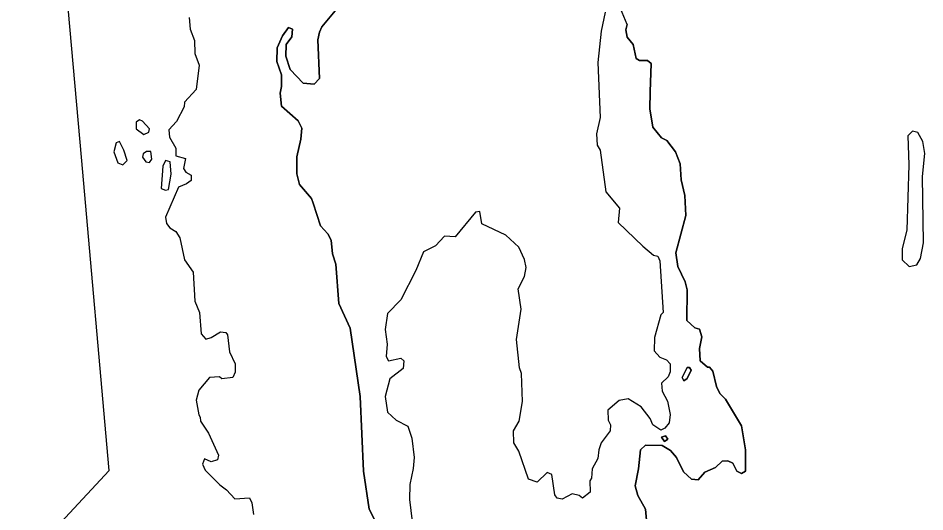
# Model space of a CAD drawing. Extents: x 642515 to 647219, y 6080136 to 6084356.
# Drawn here: x 645147.88 to 645167.03, y 6080968.8 to 6080979.22 of the extents above; entities that cross this region are included whole.
import ezdxf

# ---------------------------------------------------------------- set-up
doc = ezdxf.new("R2010")
doc.units = 0
doc.layers.add('Level 63', color=7, linetype='Continuous')

msp = doc.modelspace()

# ---------------------------------------------------------------- linework, layer by layer
at = {"layer": 'Level 63'}
for points in [[(645149.212, 6080976.289), (645148.626, 6080982.92)], [(645154.57, 6080979.38), (645154.29, 6080979.04), (645154.24, 6080978.93), (645154.21, 6080978.77), (645154.24, 6080977.95), (645154.13, 6080977.83), (645153.9, 6080977.85), (645153.62, 6080978.14), (645153.53, 6080978.42), (645153.54, 6080978.67), (645153.66, 6080978.83), (645153.67, 6080978.99), (645153.59, 6080979.03), (645153.46, 6080978.85), (645153.35, 6080978.6), (645153.34, 6080978.31), (645153.44, 6080978.03), (645153.44, 6080977.78), (645153.41, 6080977.64), (645153.44, 6080977.37), (645153.79, 6080977.06)], [(645155.44, 6080968.57), (645155.29, 6080968.86), (645155.17, 6080969.66), (645155.1, 6080971.24), (645154.89, 6080972.68), (645154.65, 6080973.2), (645154.59, 6080974.03), (645154.52, 6080974.25), (645154.49, 6080974.54), (645154.42, 6080974.67), (645154.26, 6080974.84), (645154.11, 6080975.32), (645154.07, 6080975.42), (645153.82, 6080975.71), (645153.76, 6080975.94), (645153.76, 6080976.3), (645153.85, 6080976.67), (645153.87, 6080976.9), (645153.79, 6080977.06), (645153.44, 6080977.37), (645153.41, 6080977.64), (645153.44, 6080977.78), (645153.44, 6080978.03), (645153.34, 6080978.31), (645153.35, 6080978.6), (645153.46, 6080978.85), (645153.59, 6080979.03), (645153.67, 6080978.99), (645153.66, 6080978.83), (645153.54, 6080978.67), (645153.53, 6080978.42), (645153.62, 6080978.14), (645153.9, 6080977.85), (645154.13, 6080977.83), (645154.24, 6080977.95), (645154.21, 6080978.77), (645154.24, 6080978.93), (645154.29, 6080979.04), (645154.57, 6080979.38)], [(645160.28, 6080979.35), (645160.19, 6080978.95), (645160.12, 6080978.29), (645160.17, 6080977.13), (645160.09, 6080976.78), (645160.11, 6080976.54), (645160.17, 6080976.44), (645160.29, 6080975.56), (645160.58, 6080975.21), (645160.55, 6080974.91), (645161.07, 6080974.41), (645161.3, 6080974.22), (645161.39, 6080974.2), (645161.43, 6080974.1), (645161.5, 6080973.01), (645161.45, 6080972.96), (645161.32, 6080972.48), (645161.31, 6080972.2), (645161.43, 6080972.07), (645161.57, 6080972.01), (645161.65, 6080971.93), (645161.65, 6080971.76), (645161.61, 6080971.65), (645161.47, 6080971.52), (645161.48, 6080971.35), (645161.59, 6080971.14), (645161.65, 6080970.86), (645161.63, 6080970.68), (645161.54, 6080970.57), (645161.45, 6080970.53), (645161.28, 6080970.64), (645161.23, 6080970.77), (645161.04, 6080971.02), (645160.76, 6080971.19), (645160.57, 6080971.15), (645160.33, 6080970.95), (645160.34, 6080970.74), (645160.39, 6080970.64), (645160.38, 6080970.51), (645160.19, 6080970.26), (645160.14, 6080970.11), (645160.12, 6080969.93), (645160, 6080969.71), (645159.99, 6080969.51), (645159.95, 6080969.46), (645159.96, 6080969.22), (645159.8, 6080969.09), (645159.73, 6080969.15), (645159.58, 6080969.18), (645159.37, 6080969.07), (645159.26, 6080969.09), (645159.21, 6080969.16), (645159.15, 6080969.59), (645159.05, 6080969.63), (645158.84, 6080969.43), (645158.66, 6080969.49), (645158.45, 6080970.08), (645158.35, 6080970.26), (645158.34, 6080970.51), (645158.46, 6080970.72), (645158.53, 6080971.13), (645158.51, 6080971.72), (645158.47, 6080971.84), (645158.4, 6080972.44), (645158.5, 6080973.08), (645158.44, 6080973.51), (645158.57, 6080973.77), (645158.61, 6080973.96), (645158.57, 6080974.13), (645158.45, 6080974.39), (645158.18, 6080974.64), (645157.67, 6080974.88), (645157.63, 6080975.14), (645157.54, 6080975.13), (645157.11, 6080974.61), (645156.88, 6080974.62), (645156.69, 6080974.42), (645156.44, 6080974.29), (645156.28, 6080973.9), (645155.96, 6080973.28), (645155.68, 6080972.99), (645155.63, 6080972.65), (645155.67, 6080972.34), (645155.65, 6080972.08), (645155.7, 6080971.99), (645155.96, 6080972.05), (645156.02, 6080971.99), (645156.01, 6080971.83), (645155.73, 6080971.61), (645155.63, 6080971.24), (645155.68, 6080970.91), (645155.86, 6080970.74), (645156.11, 6080970.61), (645156.19, 6080970.36), (645156.24, 6080969.95), (645156.22, 6080969.72), (645156.15, 6080969.38)], [(645160.28, 6080979.35), (645160.19, 6080978.95), (645160.12, 6080978.29), (645160.17, 6080977.13), (645160.09, 6080976.78), (645160.11, 6080976.54), (645160.17, 6080976.44), (645160.29, 6080975.56), (645160.58, 6080975.21), (645160.55, 6080974.91), (645161.07, 6080974.41), (645161.3, 6080974.22), (645161.39, 6080974.2), (645161.43, 6080974.1), (645161.5, 6080973.01), (645161.45, 6080972.96), (645161.32, 6080972.48), (645161.31, 6080972.2), (645161.43, 6080972.07), (645161.57, 6080972.01), (645161.65, 6080971.93), (645161.65, 6080971.76), (645161.61, 6080971.65), (645161.47, 6080971.52), (645161.48, 6080971.35), (645161.59, 6080971.14), (645161.65, 6080970.86), (645161.63, 6080970.68), (645161.54, 6080970.57), (645161.45, 6080970.53), (645161.28, 6080970.64), (645161.23, 6080970.77), (645161.04, 6080971.02), (645160.76, 6080971.19), (645160.57, 6080971.15), (645160.33, 6080970.95), (645160.34, 6080970.74), (645160.39, 6080970.64), (645160.38, 6080970.51), (645160.19, 6080970.26), (645160.14, 6080970.11), (645160.12, 6080969.93), (645160, 6080969.71), (645159.99, 6080969.51), (645159.95, 6080969.46), (645159.96, 6080969.22), (645159.8, 6080969.09), (645159.73, 6080969.15), (645159.58, 6080969.18), (645159.37, 6080969.07), (645159.26, 6080969.09), (645159.21, 6080969.16), (645159.15, 6080969.59), (645159.05, 6080969.63), (645158.84, 6080969.43), (645158.66, 6080969.49), (645158.45, 6080970.08), (645158.35, 6080970.26), (645158.34, 6080970.51), (645158.46, 6080970.72), (645158.53, 6080971.13), (645158.51, 6080971.72), (645158.47, 6080971.84), (645158.4, 6080972.44), (645158.5, 6080973.08), (645158.44, 6080973.51), (645158.57, 6080973.77), (645158.61, 6080973.96), (645158.57, 6080974.13), (645158.45, 6080974.39), (645158.18, 6080974.64), (645157.67, 6080974.88), (645157.63, 6080975.14), (645157.54, 6080975.13), (645157.11, 6080974.61), (645156.88, 6080974.62), (645156.69, 6080974.42), (645156.44, 6080974.29), (645156.28, 6080973.9), (645155.96, 6080973.28), (645155.68, 6080972.99), (645155.63, 6080972.65), (645155.67, 6080972.34), (645155.65, 6080972.08), (645155.7, 6080971.99), (645155.96, 6080972.05), (645156.02, 6080971.99), (645156.01, 6080971.83), (645155.73, 6080971.61)], [(645160.74, 6080979.09), (645160.6, 6080979.43)], [(645161.23, 6080977.67), (645161.25, 6080978.27), (645161.17, 6080978.33), (645161, 6080978.33), (645160.93, 6080978.37), (645160.87, 6080978.67), (645160.74, 6080978.82), (645160.71, 6080978.98), (645160.74, 6080979.09), (645160.6, 6080979.43)], [(645151.49, 6080979.24), (645151.51, 6080978.99), (645151.6, 6080978.75), (645151.61, 6080978.48), (645151.7, 6080978.23), (645151.64, 6080977.72), (645151.39, 6080977.45), (645151.38, 6080977.35), (645151.22, 6080977.04), (645151.06, 6080976.87), (645151.07, 6080976.71), (645151.21, 6080976.48), (645151.21, 6080976.32), (645151.41, 6080976.26), (645151.37, 6080976.05), (645151.42, 6080975.97), (645151.53, 6080975.91), (645151.53, 6080975.8), (645151.43, 6080975.73), (645151.26, 6080975.66), (645150.99, 6080975.02), (645151.01, 6080974.89), (645151.08, 6080974.8), (645151.21, 6080974.72), (645151.29, 6080974.59), (645151.39, 6080974.12), (645151.57, 6080973.86), (645151.61, 6080973.25), (645151.71, 6080973.01), (645151.74, 6080972.56), (645151.84, 6080972.45), (645151.95, 6080972.48), (645152.15, 6080972.6), (645152.26, 6080972.59), (645152.3, 6080972.54), (645152.34, 6080972.18), (645152.46, 6080971.93), (645152.46, 6080971.75), (645152.41, 6080971.64), (645152.18, 6080971.61), (645152.13, 6080971.65), (645151.92, 6080971.64), (645151.69, 6080971.37), (645151.64, 6080971.16), (645151.69, 6080970.85), (645151.72, 6080970.8), (645151.73, 6080970.72), (645151.9, 6080970.46), (645152.11, 6080970), (645152.09, 6080969.9), (645151.95, 6080969.86), (645151.81, 6080969.92), (645151.77, 6080969.81), (645151.83, 6080969.68), (645152.14, 6080969.37)], [(645151.49, 6080979.24), (645151.51, 6080978.99), (645151.6, 6080978.75), (645151.61, 6080978.48), (645151.7, 6080978.23), (645151.64, 6080977.72), (645151.39, 6080977.45), (645151.38, 6080977.35), (645151.22, 6080977.04), (645151.06, 6080976.87), (645151.07, 6080976.71), (645151.21, 6080976.48), (645151.21, 6080976.32), (645151.41, 6080976.26), (645151.37, 6080976.05), (645151.42, 6080975.97), (645151.53, 6080975.91), (645151.53, 6080975.8)], [(645160.74, 6080979.09), (645160.71, 6080978.98), (645160.74, 6080978.82), (645160.87, 6080978.67), (645160.93, 6080978.37), (645161, 6080978.33), (645161.17, 6080978.33), (645161.25, 6080978.27), (645161.23, 6080977.67)], [(645161.23, 6080977.67), (645161.22, 6080977.31), (645161.28, 6080976.92), (645161.47, 6080976.7), (645161.58, 6080976.64), (645161.76, 6080976.4), (645161.86, 6080976.15), (645161.88, 6080975.81), (645161.96, 6080975.48), (645161.98, 6080975.06), (645161.77, 6080974.27), (645161.81, 6080973.98), (645161.97, 6080973.66), (645162.01, 6080973.49), (645162, 6080972.84), (645162.17, 6080972.69), (645162.27, 6080972.66), (645162.32, 6080972.5), (645162.27, 6080972.25), (645162.28, 6080971.99), (645162.44, 6080971.86), (645162.48, 6080971.86), (645162.55, 6080971.77), (645162.63, 6080971.45), (645162.7, 6080971.3), (645162.82, 6080971.18), (645163.16, 6080970.62), (645163.24, 6080970.11), (645163.24, 6080969.66), (645163.16, 6080969.61), (645163.06, 6080969.66), (645162.97, 6080969.83), (645162.87, 6080969.88), (645162.75, 6080969.87), (645162.61, 6080969.74), (645162.38, 6080969.64), (645162.24, 6080969.48), (645162.1, 6080969.49), (645161.93, 6080969.65), (645161.78, 6080969.95), (645161.66, 6080970.1), (645161.48, 6080970.2), (645161.13, 6080970.21), (645161.02, 6080970.11), (645160.98, 6080969.71), (645160.91, 6080969.35), (645160.97, 6080969.15), (645161.13, 6080968.86), (645161.15, 6080968.63)], [(645161.15, 6080968.63), (645161.13, 6080968.86), (645160.97, 6080969.15), (645160.91, 6080969.35), (645160.98, 6080969.71), (645161.02, 6080970.11), (645161.13, 6080970.21), (645161.48, 6080970.2), (645161.66, 6080970.1), (645161.78, 6080969.95), (645161.93, 6080969.65), (645162.1, 6080969.49), (645162.24, 6080969.48), (645162.38, 6080969.64), (645162.61, 6080969.74), (645162.75, 6080969.87), (645162.87, 6080969.88), (645162.97, 6080969.83), (645163.06, 6080969.66), (645163.16, 6080969.61), (645163.24, 6080969.66), (645163.24, 6080970.11), (645163.16, 6080970.62), (645162.82, 6080971.18), (645162.7, 6080971.3), (645162.63, 6080971.45), (645162.55, 6080971.77), (645162.48, 6080971.86), (645162.44, 6080971.86), (645162.28, 6080971.99), (645162.27, 6080972.25), (645162.32, 6080972.5), (645162.27, 6080972.66), (645162.17, 6080972.69), (645162, 6080972.84), (645162.01, 6080973.49), (645161.97, 6080973.66), (645161.81, 6080973.98), (645161.77, 6080974.27), (645161.98, 6080975.06), (645161.96, 6080975.48), (645161.88, 6080975.81), (645161.86, 6080976.15), (645161.76, 6080976.4), (645161.58, 6080976.64), (645161.47, 6080976.7), (645161.28, 6080976.92), (645161.22, 6080977.31), (645161.23, 6080977.67)], [(645150.5, 6080977.05), (645150.44, 6080977.08), (645150.37, 6080977.03), (645150.37, 6080976.89), (645150.53, 6080976.77), (645150.64, 6080976.82), (645150.65, 6080976.89), (645150.5, 6080977.05)], [(645153.79, 6080977.06), (645153.87, 6080976.9), (645153.85, 6080976.67), (645153.76, 6080976.3), (645153.76, 6080975.94), (645153.82, 6080975.71), (645154.07, 6080975.42), (645154.11, 6080975.32), (645154.26, 6080974.84), (645154.42, 6080974.67), (645154.49, 6080974.54), (645154.52, 6080974.25), (645154.59, 6080974.03), (645154.65, 6080973.2), (645154.89, 6080972.68), (645155.1, 6080971.24), (645155.17, 6080969.66), (645155.29, 6080968.86), (645155.44, 6080968.57)], [(645166.77, 6080976.84), (645166.67, 6080976.74), (645166.69, 6080976.13), (645166.65, 6080974.75), (645166.55, 6080974.36), (645166.55, 6080974.12), (645166.7, 6080973.98), (645166.86, 6080974.02), (645166.94, 6080974.15), (645167, 6080974.48), (645166.98, 6080975.88), (645167.03, 6080976.37), (645166.99, 6080976.62), (645166.88, 6080976.81), (645166.77, 6080976.84)], [(645166.88, 6080976.81), (645166.77, 6080976.84), (645166.67, 6080976.74), (645166.69, 6080976.13), (645166.65, 6080974.75), (645166.55, 6080974.36), (645166.55, 6080974.12), (645166.7, 6080973.98), (645166.86, 6080974.02), (645166.94, 6080974.15), (645167, 6080974.48), (645166.98, 6080975.88), (645167.03, 6080976.37), (645166.99, 6080976.62), (645166.88, 6080976.81)], [(645150.02, 6080976.62), (645149.95, 6080976.59), (645149.9, 6080976.4), (645149.98, 6080976.17), (645150.09, 6080976.13), (645150.18, 6080976.22), (645150.11, 6080976.44), (645150.02, 6080976.62)], [(645150.68, 6080976.41), (645150.59, 6080976.41), (645150.52, 6080976.36), (645150.5, 6080976.29), (645150.57, 6080976.19), (645150.65, 6080976.18), (645150.7, 6080976.25), (645150.68, 6080976.41)], [(645149.797, 6080969.678), (645149.212, 6080976.289)], [(645151.09, 6080976.19), (645150.99, 6080976.22), (645150.93, 6080976.1), (645150.9, 6080975.63), (645150.99, 6080975.59), (645151.05, 6080975.61), (645151.11, 6080975.93), (645151.09, 6080976.19)], [(645151.53, 6080975.8), (645151.43, 6080975.73), (645151.26, 6080975.66), (645150.99, 6080975.02), (645151.01, 6080974.89), (645151.08, 6080974.8), (645151.21, 6080974.72), (645151.29, 6080974.59), (645151.39, 6080974.12), (645151.57, 6080973.86), (645151.61, 6080973.25), (645151.71, 6080973.01), (645151.74, 6080972.56), (645151.84, 6080972.45), (645151.95, 6080972.48), (645152.15, 6080972.6), (645152.26, 6080972.59), (645152.3, 6080972.54), (645152.34, 6080972.18), (645152.46, 6080971.93), (645152.46, 6080971.75), (645152.41, 6080971.64), (645152.18, 6080971.61), (645152.13, 6080971.65), (645151.92, 6080971.64), (645151.69, 6080971.37), (645151.64, 6080971.16), (645151.69, 6080970.85), (645151.72, 6080970.8), (645151.73, 6080970.72), (645151.9, 6080970.46), (645152.11, 6080970), (645152.09, 6080969.9), (645151.95, 6080969.86), (645151.81, 6080969.92), (645151.77, 6080969.81), (645151.83, 6080969.68)], [(645162.06, 6080971.85), (645162.01, 6080971.85), (645161.9, 6080971.64), (645161.94, 6080971.57), (645162.01, 6080971.62), (645162.09, 6080971.79), (645162.06, 6080971.85)], [(645162.06, 6080971.85), (645162.09, 6080971.79), (645162.01, 6080971.62), (645161.94, 6080971.57), (645161.9, 6080971.64), (645162.01, 6080971.85), (645162.06, 6080971.85)], [(645155.73, 6080971.61), (645155.63, 6080971.24), (645155.68, 6080970.91), (645155.86, 6080970.74), (645156.11, 6080970.61), (645156.19, 6080970.36), (645156.24, 6080969.95), (645156.22, 6080969.72), (645156.15, 6080969.38), (645156.14, 6080969.06), (645156.25, 6080968.19)], [(645161.55, 6080970.41), (645161.47, 6080970.38), (645161.53, 6080970.29), (645161.6, 6080970.34), (645161.55, 6080970.41)], [(645161.55, 6080970.41), (645161.6, 6080970.34), (645161.53, 6080970.29), (645161.47, 6080970.38), (645161.55, 6080970.41)], [(645146.822, 6080966.484), (645149.797, 6080969.678)], [(645151.83, 6080969.68), (645152.14, 6080969.37), (645152.28, 6080969.27), (645152.45, 6080969.08), (645152.76, 6080969.1), (645152.81, 6080968.99), (645152.85, 6080968.75)], [(645152.14, 6080969.37), (645152.28, 6080969.27), (645152.45, 6080969.08), (645152.76, 6080969.1), (645152.81, 6080968.99), (645152.85, 6080968.75)], [(645156.15, 6080969.38), (645156.14, 6080969.06), (645156.25, 6080968.19)]]:
    msp.add_lwpolyline(points, dxfattribs=at)

doc.saveas('drawing.dxf')
